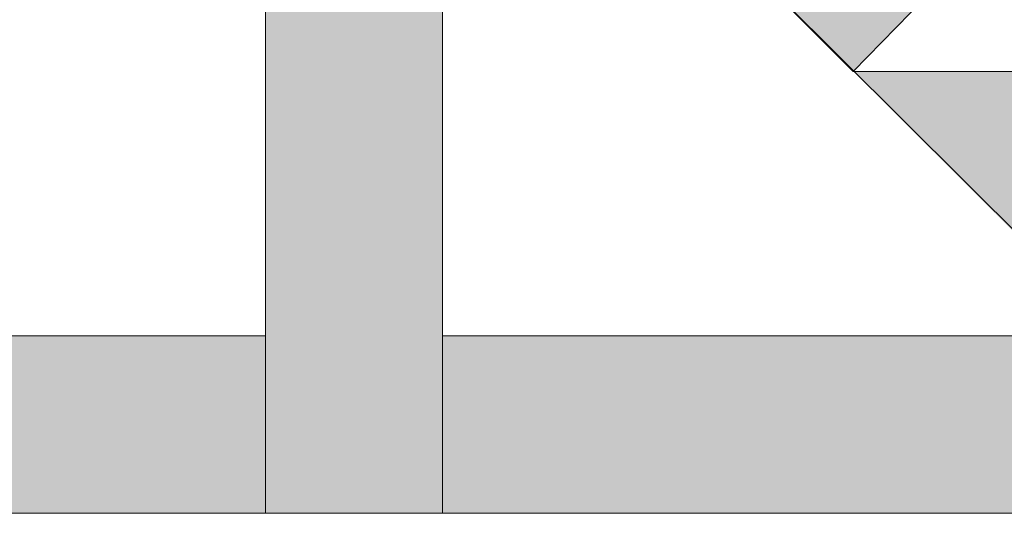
# Model space of a CAD drawing. Extents: x 3940905 to 4145695, y 925352 to 1109797.
# Tile 347 of 656: x 3984889 to 3985050, y 1099755 to 1099836. Entities that reach past the tile are written whole.
import ezdxf

# ---------------------------------------------------------------- set-up
doc = ezdxf.new("R2010")
doc.units = 0
doc.header["$LTSCALE"] = 750
doc.header["$MEASUREMENT"] = 0
doc.layers.add('CKD Equipments', color=252, linetype='CONTINUOUS', lineweight=0)

msp = doc.modelspace()

# ---------------------------------------------------------------- hatches: boundary and pattern name
at = {"layer": 'CKD Equipments', "true_color": 0xff0000}
h = msp.add_hatch(color=1, dxfattribs=at)
h.paths.add_polyline_path([(3984928.73, 1099806.69), (3984957.73, 1099858.58), (3984928.73, 1099858.58)])
h.paths.add_polyline_path([(3984957.73, 1099806.69), (3984928.73, 1099806.69), (3984957.73, 1099858.58)])
at = {"layer": 'CKD Equipments', "true_color": 0x808080}
h = msp.add_hatch(color=8, dxfattribs=at)
h.paths.add_polyline_path([(3985066.62, 1099785.82), (3985066.11, 1099827.55), (3985024.9, 1099827.55)])
h.paths.add_polyline_path([(3985107.83, 1099785.82), (3985066.62, 1099785.82), (3985066.11, 1099827.55)])
h = msp.add_hatch(color=8, dxfattribs=at)
h.paths.add_polyline_path([(3984928.73, 1099755.3), (3984957.73, 1099806.69), (3984928.73, 1099806.69)])
h.paths.add_polyline_path([(3984957.73, 1099755.3), (3984928.73, 1099755.3), (3984957.73, 1099806.69)])
at = {"layer": 'CKD Equipments', "true_color": 0xffffff}
h = msp.add_hatch(color=7, dxfattribs=at)
h.paths.add_polyline_path([(3984798.98, 1099765.47), (3984928.73, 1099784.3), (3984817.81, 1099784.3)])
h.paths.add_polyline_path([(3984928.73, 1099765.47), (3984798.98, 1099765.47), (3984928.73, 1099784.3)])
h = msp.add_hatch(color=7, dxfattribs=at)
h.paths.add_polyline_path([(3984957.73, 1099765.47), (3985068.15, 1099784.3), (3984957.73, 1099784.3)])
h.paths.add_polyline_path([(3985087.48, 1099765.47), (3984957.73, 1099765.47), (3985068.15, 1099784.3)])
h = msp.add_hatch(color=7, dxfattribs=at)
h.paths.add_polyline_path([(3984767.95, 1099755.3), (3984928.73, 1099765.47), (3984767.95, 1099765.47)])
h.paths.add_polyline_path([(3984928.73, 1099755.3), (3984767.95, 1099755.3), (3984928.73, 1099765.47)])
h = msp.add_hatch(color=7, dxfattribs=at)
h.paths.add_polyline_path([(3984957.73, 1099755.3), (3985118.01, 1099765.47), (3984957.73, 1099765.47)])
h.paths.add_polyline_path([(3985118.01, 1099755.3), (3984957.73, 1099755.3), (3985118.01, 1099765.47)])

# ---------------------------------------------------------------- linework, layer by layer
at = {"layer": 'CKD Equipments', "color": 8, "true_color": 0x808080}
for p, q in [((3984928.73, 1099755.3), (3984928.73, 1099858.58)), ((3984957.73, 1099858.58), (3984957.73, 1099755.3)), ((3984993.86, 1099858.58), (3985087.48, 1099765.47)), ((3985045.25, 1099848.41), (3985024.9, 1099827.55)), ((3985024.9, 1099827.55), (3985045.25, 1099848.41)), ((3985045.25, 1099848.41), (3985024.9, 1099827.55)), ((3985024.9, 1099827.55), (3985066.11, 1099827.55)), ((3984928.73, 1099784.3), (3984817.81, 1099784.3)), ((3984817.81, 1099784.3), (3984928.73, 1099784.3)), ((3985068.15, 1099784.3), (3984957.73, 1099784.3)), ((3984957.73, 1099784.3), (3985068.15, 1099784.3)), ((3985118.01, 1099755.3), (3984767.95, 1099755.3)), ((3984957.73, 1099755.3), (3984928.73, 1099755.3))]:
    msp.add_line(p, q, dxfattribs=at)
at = {"layer": 'CKD Equipments', "color": 1, "true_color": 0xff0000}
for p, q in [((3985004.04, 1099848.41), (3985024.9, 1099827.55)), ((3985024.9, 1099827.55), (3985045.25, 1099848.41))]:
    msp.add_line(p, q, dxfattribs=at)
msp.add_solid([(3985024.9, 1099827.55), (3985045.25, 1099848.41), (3985004.04, 1099848.41)], dxfattribs=at)

doc.saveas('drawing.dxf')
